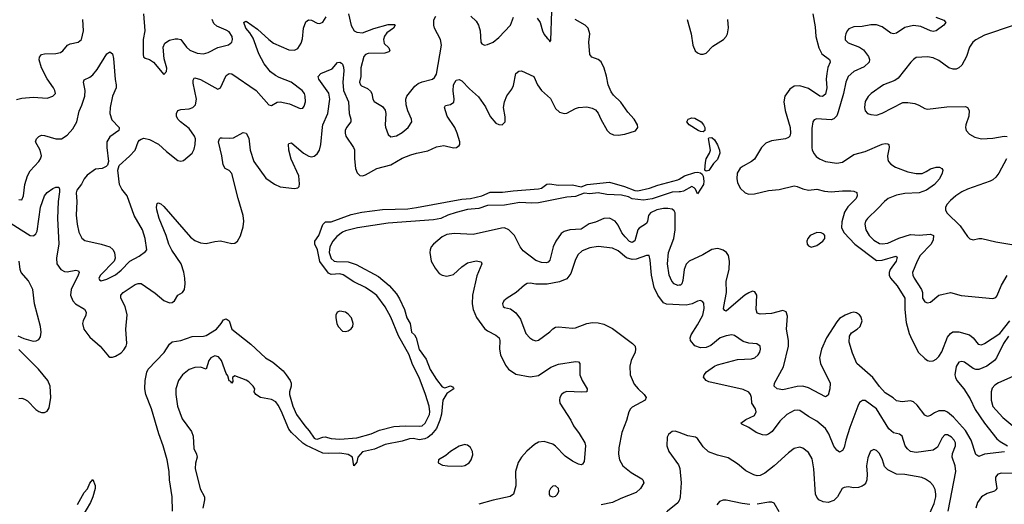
# Model space of a CAD drawing. Header units: inches. Extents: x 1682530 to 1839546, y 640742 to 791647.
# Tile 705 of 923: x 1825356 to 1832290, y 673318 to 676729. Entities that reach past the tile are written whole.
import ezdxf

# ---------------------------------------------------------------- set-up
doc = ezdxf.new("R2010")
doc.units = ezdxf.units.IN
doc.header["$MEASUREMENT"] = 0
doc.layers.add('B8627', color=7, linetype='Continuous')
doc.layers.add('B8637', color=7, linetype='Continuous')

msp = doc.modelspace()

# ---------------------------------------------------------------- linework, layer by layer
at = {"layer": 'B8627', "color": 5}
for points, elevation in [([(1825350, 675464.4), (1825370, 675460.5), (1825383.5, 675490), (1825392.9, 675570), (1825410.6, 675630), (1825430, 675664.4), (1825490.8, 675730), (1825502.8, 675750), (1825508, 675770), (1825499, 675810), (1825467.2, 675870), (1825474, 675890), (1825490, 675906.9), (1825510, 675916.2), (1825530, 675914.4), (1825610, 675890.3), (1825650, 675890.3), (1825690, 675916.1), (1825730, 675960.3), (1825759, 676010), (1825774.3, 676085.7), (1825793, 676127), (1825813.3, 676190), (1825816.5, 676230), (1825804.2, 676290), (1825810, 676306), (1825850, 676324.2), (1825870, 676340.3), (1825900.8, 676379.2), (1825970, 676488), (1825990, 676504), (1826008.3, 676488.3), (1826016.4, 676456.4), (1826028.7, 676308.7), (1826036.1, 676270), (1826034.3, 676250), (1826008.4, 676191.6), (1825993.1, 676110), (1825991.3, 676070), (1826004.5, 676024.5), (1826057, 675970), (1826056.2, 675963.8), (1826052.7, 675950), (1825990, 675903.6), (1825970.3, 675870), (1825968.2, 675830), (1825980.4, 675730), (1825974, 675706), (1825964.4, 675695.6), (1825937.3, 675682.7), (1825890, 675676.1), (1825830, 675634.6), (1825810.2, 675610), (1825789.7, 675570.3), (1825758.2, 675530), (1825752.2, 675510), (1825757.4, 675450), (1825754.2, 675354.2), (1825760.2, 675290), (1825773.2, 675233.2), (1825792.1, 675192.1), (1825815.5, 675175.5), (1825930.1, 675150.1), (1825990.1, 675130.1), (1826011.7, 675111.7), (1826022.4, 675090), (1826026.9, 675050), (1826020.3, 675030), (1825924.4, 674930), (1825914, 674910), (1825918.8, 674898.8), (1825930, 674890.8), (1825970, 674903.8), (1826030, 674934.4), (1826070, 674967.2), (1826131.2, 675030), (1826196.1, 675063.9), (1826242, 675098), (1826251, 675110), (1826239.4, 675190), (1826220.7, 675250), (1826162.2, 675350), (1826112, 675490), (1826075.7, 675535.7), (1826058.5, 675570), (1826046, 675670), (1826057.2, 675702.8), (1826130, 675768.2), (1826167.8, 675810), (1826191.1, 675868.9), (1826199.7, 675880.3), (1826210, 675888.4), (1826230, 675894.4), (1826270, 675885.8), (1826333.7, 675853.7), (1826390, 675800.5), (1826470, 675738), (1826490, 675733.4), (1826510, 675739.1), (1826569.7, 675790.3), (1826583.3, 675816.7), (1826592.4, 675850), (1826593.8, 675890), (1826587.7, 675910), (1826550, 675963.9), (1826489.2, 676009.2), (1826469.9, 676029.9), (1826461, 676050), (1826458.9, 676070), (1826470, 676090.3), (1826490, 676096.9), (1826550, 676100.6), (1826574, 676110), (1826594.2, 676130), (1826601.2, 676170), (1826577.4, 676282.6), (1826577.2, 676302.8), (1826583.3, 676316.7), (1826590, 676321.1), (1826630, 676309.2), (1826750, 676240.4), (1826770, 676250.7), (1826810, 676336.4), (1826830, 676350.3), (1826850, 676347.4), (1827020.3, 676230), (1827110, 676130.7), (1827130, 676125.5), (1827170, 676147.6), (1827190, 676151.3), (1827256.2, 676136.2), (1827330, 676104.9), (1827350, 676107.3), (1827358.9, 676121.1), (1827368, 676150), (1827367.2, 676190), (1827360.9, 676210), (1827344.7, 676230), (1827266.6, 676290), (1827182.1, 676322.1), (1827156.4, 676336.4), (1827123, 676363), (1827078, 676418), (1827039.4, 676490), (1826999.8, 676599.8), (1826977.2, 676637.2), (1826949.1, 676670), (1826934, 676710), (1826942.5, 676717.5), (1826950, 676718), (1827030, 676662), (1827109.1, 676589.1), (1827144.2, 676564.2), (1827250, 676516.2), (1827290, 676514.3), (1827313.8, 676526.2), (1827337, 676563), (1827346.3, 676593.7), (1827353.6, 676670), (1827370, 676714.4), (1827390, 676728.5), (1827410, 676725.3), (1827450, 676704), (1827470, 676703.2), (1827490, 676712.8), (1827514.7, 676750)], 440), ([(1826226.5, 676770), (1826236.1, 676650), (1826225.3, 676590), (1826224.7, 676484.7), (1826228.4, 676468.4), (1826239.1, 676459.1), (1826270, 676448), (1826298.8, 676430), (1826370, 676342.8), (1826390, 676364.7), (1826391.5, 676388.5), (1826373.6, 676453.6), (1826365.2, 676534.8), (1826376.9, 676563.1), (1826410, 676584.2), (1826450, 676594.7), (1826470, 676595.2), (1826489.3, 676589.3), (1826530, 676536), (1826554.8, 676514.8), (1826605.4, 676494.6), (1826649.3, 676489.3), (1826682.2, 676497.8), (1826750, 676534), (1826827.1, 676552.9), (1826850, 676571), (1826855.4, 676590), (1826852.1, 676610), (1826830, 676642.6), (1826810, 676655.8), (1826743.8, 676683.8), (1826723, 676703), (1826710.7, 676730)], 460), ([(1827671.3, 676771.3), (1827690, 676688.2), (1827712, 676650), (1827730, 676640.2), (1827770, 676637.8), (1827850, 676666.8), (1827950, 676695.4), (1827994.8, 676694.8), (1827999.3, 676690), (1827988.2, 676670), (1827942.3, 676637.7), (1827926, 676614), (1827917.5, 676590), (1827922.1, 676562.1), (1827954.9, 676530), (1827962, 676510), (1827956.1, 676503.9), (1827927.5, 676492.5), (1827810, 676491.4), (1827790, 676483.4), (1827778.6, 676470), (1827758.3, 676390), (1827758.5, 676330), (1827749.2, 676290), (1827756.8, 676270), (1827763.8, 676263.8), (1827804.1, 676244.1), (1827826.4, 676226.4), (1827835.6, 676210), (1827842.4, 676170), (1827852.8, 676152.8), (1827910, 676117), (1827930, 676093.4), (1827934.3, 676070), (1827928.9, 675990), (1827931.8, 675971.8), (1827950, 675921), (1827970, 675904), (1828010, 675912.7), (1828050, 675934), (1828091.6, 675970), (1828116.2, 676010), (1828114, 676030), (1828088.5, 676088.5), (1828076.4, 676130), (1828074.7, 676170), (1828082.6, 676190), (1828139.5, 676260.5), (1828160.9, 676279.1), (1828190, 676292.2), (1828262, 676310), (1828277.1, 676322.9), (1828290, 676345.5), (1828327.3, 676550), (1828318.6, 676590), (1828278.1, 676670), (1828272.7, 676690), (1828271.5, 676728.5), (1828285.6, 676754.4)], 440), ([(1828533.3, 676753.3), (1828570, 676719.1), (1828586.4, 676690), (1828597.6, 676650), (1828603.8, 676570), (1828610, 676558.8), (1828630, 676550.7), (1828650, 676553.4), (1828690, 676570.5), (1828730, 676604.4), (1828813.3, 676690), (1828833, 676747)], 440), ([(1828998.9, 676738.9), (1829020.5, 676710), (1829037.3, 676650), (1829050, 676624.7), (1829070, 676598), (1829082, 676590), (1829090, 676574), (1829096.4, 676583.6), (1829103.5, 676790)], 440), ([(1825270, 675311.5), (1825410, 675221), (1825430, 675211), (1825450, 675206.7), (1825455.8, 675210), (1825470, 675220.8), (1825478.2, 675241.8), (1825503, 675410), (1825529.8, 675490), (1825550, 675513.4), (1825590, 675541.1), (1825610, 675550.3), (1825630.3, 675550.3), (1825636.3, 675536.3), (1825636.6, 675516.6), (1825626, 675450), (1825623, 675330), (1825630.7, 675150.7), (1825614, 675050), (1825618.1, 675010), (1825645, 674970), (1825670, 674956.3), (1825690, 674954.6), (1825750, 674967.1), (1825770, 674962), (1825773.7, 674950), (1825768.4, 674930), (1825717.2, 674830), (1825713.3, 674790), (1825730, 674750.2), (1825748.6, 674730), (1825812.1, 674692.1), (1825824.7, 674670), (1825821.8, 674650), (1825802.7, 674610), (1825798.7, 674590), (1825807.9, 674550), (1825850, 674494.9), (1825922, 674430), (1825981.5, 674361.5), (1825990, 674354.9), (1826010, 674354), (1826030, 674361.1), (1826070, 674385.3), (1826090, 674405.3), (1826104.4, 674430), (1826109.8, 674450), (1826103.4, 674550), (1826111.4, 674651.4), (1826097.4, 674710), (1826068.5, 674770), (1826068.4, 674790), (1826083.8, 674810), (1826170, 674865), (1826190, 674872.2), (1826210, 674871.4), (1826310, 674804.4), (1826370, 674751.6), (1826410, 674737.3), (1826430, 674739.6), (1826446, 674750), (1826468.5, 674790), (1826501.7, 674810), (1826515.2, 674830), (1826520.7, 674870), (1826517.6, 674910), (1826511.3, 674951.3), (1826493.9, 675010), (1826427.4, 675107.4), (1826405.2, 675150), (1826386.4, 675210), (1826338.2, 675330), (1826321.5, 675390), (1826319.7, 675410), (1826324.4, 675435.6), (1826330, 675440.7), (1826350, 675432.4), (1826370, 675414.9), (1826558.9, 675198.9), (1826590, 675175.2), (1826630, 675158.4), (1826670, 675154.4), (1826730, 675169), (1826770, 675171.6), (1826850, 675153.7), (1826870, 675156.4), (1826889.4, 675170), (1826910, 675207.7), (1826929, 675271), (1826933.8, 675310), (1826930.5, 675350.5), (1826893.6, 675470), (1826850, 675647.3), (1826830, 675666.9), (1826802.6, 675682.6), (1826787.5, 675707.5), (1826779.3, 675770), (1826756.9, 675870), (1826762, 675890), (1826770, 675897.1), (1826781.7, 675898.3), (1826830, 675894.9), (1826861.7, 675898.3), (1826930, 675935.5), (1826950, 675930.5), (1826970, 675894.8), (1826979.8, 675810), (1827005.1, 675730), (1827090, 675614.7), (1827150, 675571.3), (1827190, 675552.3), (1827290, 675540.3), (1827314.6, 675545.4), (1827323.8, 675556.2), (1827327.3, 675572.7), (1827321.6, 675630), (1827268, 675748), (1827249.9, 675810.1), (1827248, 675852), (1827250, 675857.3), (1827270, 675862.6), (1827354.9, 675790), (1827392.5, 675767.5), (1827410, 675764.6), (1827430, 675768.4), (1827450, 675785), (1827466.5, 675810), (1827477.5, 675850), (1827487.6, 675972.4), (1827491.5, 675990), (1827526.9, 676070), (1827540.5, 676170), (1827532, 676212), (1827463, 676310), (1827457, 676330), (1827476, 676350), (1827556.6, 676383.4), (1827592.9, 676427.1), (1827610, 676430.8), (1827622.5, 676422.5), (1827630, 676416), (1827635.8, 676395.8), (1827639.5, 676370), (1827632.4, 676290), (1827635, 676230), (1827670.7, 676150.7), (1827677, 676070), (1827688.3, 676030), (1827687.9, 676010), (1827656.5, 675970), (1827648.6, 675950), (1827647.1, 675930), (1827653.4, 675910), (1827707.2, 675830), (1827713.3, 675813.3), (1827712.8, 675750), (1827720.8, 675680.8), (1827732.1, 675652.1), (1827752.1, 675632.1), (1827770, 675630.2), (1827790, 675637.9), (1827870, 675681.8), (1827970, 675708), (1828050, 675753.7), (1828110, 675777.9), (1828150, 675790.7), (1828230, 675805), (1828290, 675835), (1828342.9, 675842.9), (1828410, 675827), (1828431.6, 675830), (1828450, 675844.2), (1828455.1, 675850), (1828456.4, 675870), (1828437.7, 675930), (1828419.8, 675970), (1828366, 676050), (1828346.3, 676110), (1828354.9, 676125.1), (1828390, 676132.3), (1828412.3, 676147.7), (1828415.4, 676170), (1828408.9, 676228.9), (1828410.5, 676269.5), (1828430, 676304.2), (1828450, 676308.9), (1828470, 676299.6), (1828522.4, 676242.4), (1828585.8, 676185.8), (1828636.3, 676116.3), (1828670, 676047.2), (1828710, 676002), (1828730, 675990.4), (1828753.2, 675990), (1828773.6, 676010), (1828774.7, 676045.3), (1828762.2, 676110), (1828770, 676150.8), (1828786.3, 676193.7), (1828820.5, 676239.5), (1828833.6, 676266.4), (1828849.8, 676350.2), (1828870, 676366.4), (1828890, 676368.8), (1828976, 676330), (1829002.8, 676270), (1829031.2, 676231.2), (1829093.3, 676173.3), (1829130, 676104.9), (1829158, 676078), (1829190, 676068.7), (1829210, 676071.8), (1829270, 676104.6), (1829290, 676110.2), (1829350, 676115.6), (1829387, 676107), (1829410, 676093.7), (1829430, 676070.4), (1829447.8, 676030), (1829494, 675950), (1829511.4, 675931.4), (1829538.6, 675918.6), (1829570, 675916.9), (1829617, 675923), (1829692, 675948), (1829709.6, 675970), (1829707.1, 675990), (1829683.5, 676030), (1829637.6, 676077.6), (1829590, 676148.4), (1829538.5, 676198.5), (1829521.7, 676221.7), (1829499.9, 676270), (1829489.3, 676330.7), (1829472.2, 676387.8), (1829450, 676431.4), (1829430, 676449.8), (1829386.1, 676466.1), (1829370, 676483.5), (1829362.8, 676570), (1829371.2, 676630), (1829359.4, 676670), (1829338.5, 676690), (1829268.7, 676730)], 420), ([(1825332.2, 676167.8), (1825370, 676177.6), (1825450, 676184.7), (1825550, 676177.6), (1825589.6, 676190.4), (1825606.6, 676210), (1825603.6, 676230), (1825593, 676250), (1825550, 676313.3), (1825508.8, 676390), (1825493.7, 676446.3), (1825494.6, 676465.4), (1825510, 676483.1), (1825530, 676489.2), (1825609.8, 676490.2), (1825642.4, 676497.6), (1825658.9, 676510), (1825691.8, 676550), (1825710, 676560.3), (1825768.3, 676571.7), (1825790.9, 676589.1), (1825804.2, 676650), (1825801.4, 676730)], 460), ([(1826430.6, 673270), (1826428.7, 673370), (1826411.2, 673491.2), (1826407.8, 673550), (1826393.3, 673630), (1826366.6, 673730), (1826334.5, 673814.5), (1826282.8, 673990), (1826243.2, 674090), (1826236.8, 674130), (1826240.3, 674190), (1826251, 674249), (1826260.9, 674270), (1826373.3, 674386.7), (1826410, 674444.8), (1826430, 674461.4), (1826490, 674471.7), (1826570, 674499.6), (1826650, 674501.3), (1826670, 674507.2), (1826741.1, 674550), (1826775, 674590), (1826790, 674615.5), (1826810, 674622.6), (1826830, 674610.2), (1826850.3, 674550.3), (1826984.5, 674444.5), (1827086.5, 674350), (1827139.1, 674319.1), (1827210, 674256.6), (1827233.3, 674230), (1827259.5, 674190), (1827267.2, 674170), (1827268.3, 674150), (1827256.3, 674110), (1827255.4, 674090), (1827279.3, 674010), (1827304.3, 673950), (1827363.5, 673870), (1827395.3, 673835.3), (1827430, 673783.7), (1827439.9, 673779.9), (1827450, 673777.3), (1827490, 673791.3), (1827507.9, 673792.1), (1827550, 673780.9), (1827610, 673777), (1827730, 673785.5), (1827830, 673813.8), (1827890, 673839.8), (1827990, 673865), (1828070, 673870.2), (1828172.6, 673867.4), (1828190, 673870.3), (1828211, 673889), (1828240.7, 673950), (1828244.4, 673970), (1828240.2, 674010), (1828214, 674090), (1828169.8, 674210), (1828123, 674303), (1828098.9, 674370), (1828024.5, 674504.5), (1827970, 674636.3), (1827930, 674707.2), (1827870, 674788.7), (1827842.8, 674810), (1827790, 674845), (1827710, 674883.9), (1827633, 674933), (1827610, 674939.5), (1827550, 674935.8), (1827530, 674945.2), (1827470, 675026.5), (1827453.7, 675110), (1827433.8, 675150), (1827434.5, 675170), (1827462.3, 675210), (1827490, 675286.5), (1827510, 675305.4), (1827550, 675306.3), (1827690, 675358.8), (1827766.3, 675373.7), (1827910, 675394), (1828090, 675398.9), (1828150, 675406.8), (1828470, 675466.7), (1828531.4, 675471.4), (1828610, 675490.2), (1828670, 675516.3), (1828754.8, 675514.8), (1828830, 675525.4), (1829010, 675538.5), (1829030, 675544.1), (1829068.8, 675571.2), (1829085.8, 675574.2), (1829150, 675563.8), (1829250, 675567.2), (1829310, 675551.7), (1829352, 675568), (1829510, 675586), (1829616, 675556), (1829687.2, 675527.2), (1829710, 675524.2), (1829790, 675542.3), (1829850, 675564.8), (1829990, 675600.9), (1830000, 675606.9)], 380), ([(1830000, 675516.8), (1829950, 675514.9), (1829810, 675467.2), (1829750, 675458.1), (1829670, 675468.6), (1829642.8, 675482.8), (1829593.9, 675493.9), (1829490, 675498.5), (1829430, 675509.9), (1829370, 675503.4), (1829330, 675508.7), (1829270, 675485.5), (1829210, 675480.6), (1829010, 675440.8), (1828963.2, 675436.8), (1828877.2, 675442.8), (1828770, 675424.5), (1828650, 675421.6), (1828590, 675399.6), (1828510, 675392), (1828430, 675371.8), (1828370, 675352.5), (1828320.9, 675330), (1828270, 675320.8), (1827950, 675296.1), (1827735.1, 675264.9), (1827650, 675242.5), (1827630, 675233.2), (1827590, 675203.7), (1827560.4, 675170), (1827539.8, 675130), (1827534.5, 675090), (1827548.3, 675048.3), (1827570, 675030.2), (1827586.1, 675026.1), (1827670, 675023.9), (1827725.7, 675005.7), (1827881.9, 674921.9), (1827957.7, 674857.7), (1828010, 674799.2), (1828030, 674765.4), (1828065.6, 674690), (1828082.9, 674630), (1828104.7, 674590), (1828114.7, 674530), (1828136.5, 674510), (1828148.5, 674490), (1828168, 674408), (1828219.3, 674339.3), (1828247.1, 674267.1), (1828290, 674196), (1828330, 674144.2), (1828350, 674138.2), (1828390, 674151.1), (1828404.9, 674144.9), (1828410, 674136), (1828412.2, 674130), (1828363.1, 674096.9), (1828335.2, 674050), (1828327.2, 673952.8), (1828315.1, 673910), (1828290, 673851.5), (1828254.7, 673810), (1828231, 673789), (1828210, 673778), (1828170, 673772.8), (1828130, 673780.6), (1828100.1, 673779.9), (1828050, 673761.6), (1827930, 673739.6), (1827854.4, 673705.6), (1827770, 673686.4), (1827735.9, 673650), (1827730, 673615.3), (1827710, 673589), (1827698.7, 673650), (1827670, 673668.2), (1827610, 673678.6), (1827530, 673675.2), (1827490, 673678), (1827370, 673733.5), (1827350, 673748), (1827270, 673823), (1827250, 673848.1), (1827197.1, 673977.1), (1827176.8, 674016.8), (1827159.5, 674039.5), (1827130, 674055.6), (1827052.6, 674070), (1827019.1, 674090), (1827006.6, 674110), (1827011.6, 674130), (1827001, 674150), (1826970, 674180.5), (1826950, 674192.8), (1826870, 674222), (1826854, 674210), (1826857.5, 674182.5), (1826850, 674169.6), (1826842.9, 674182.9), (1826830, 674186.6), (1826822, 674222), (1826810, 674239.6), (1826776.1, 674330), (1826756.1, 674356.1), (1826730, 674362.8), (1826702.4, 674350), (1826688.7, 674330), (1826670, 674268.3), (1826630, 674282.2), (1826590, 674281.8), (1826550, 674267.9), (1826501.8, 674230), (1826474.3, 674190), (1826455, 674130), (1826455.2, 674090), (1826468.1, 674010), (1826499.3, 673919.3), (1826565.4, 673830), (1826578, 673798), (1826582.8, 673710), (1826600.9, 673670), (1826604.8, 673650), (1826592.6, 673607.4), (1826591.1, 673570), (1826626.1, 673426.1), (1826657.8, 673370), (1826657.9, 673350), (1826644.6, 673290)], 380), ([(1830000, 674859.9), (1829990, 674858.4), (1829965.1, 674870), (1829948.2, 674888.2), (1829930.5, 674930), (1829916.9, 675010), (1829925.3, 675090), (1829962, 675190), (1829971.1, 675250), (1829972, 675370), (1829964.6, 675384.6), (1829950, 675395.3), (1829921.1, 675401.1), (1829890, 675401), (1829842.8, 675390), (1829799, 675370), (1829785.2, 675350), (1829777.5, 675310), (1829770, 675293.8), (1829717.4, 675262.6), (1829709.3, 675250.7), (1829686.7, 675173.3), (1829670, 675160.9), (1829650, 675168.7), (1829620.1, 675200.1), (1829597.3, 675230), (1829570, 675283.5), (1829550, 675310.7), (1829510, 675332), (1829470, 675330.5), (1829410, 675303.7), (1829367.3, 675292.7), (1829310, 675254), (1829230, 675250.6), (1829190, 675238), (1829170, 675223.5), (1829130.8, 675170), (1829113.8, 675130), (1829090, 675036.9), (1829077.5, 675022.5), (1829062.3, 675017.7), (1829030, 675020.4), (1828990, 675033.8), (1828902.2, 675102.2), (1828880.7, 675130), (1828841.3, 675210), (1828799.5, 675250), (1828770, 675263), (1828750, 675262.6), (1828550, 675217.9), (1828414.8, 675225.2), (1828363.5, 675216.5), (1828330, 675200.7), (1828270.6, 675150), (1828253.4, 675130), (1828245.5, 675110), (1828244.9, 675090), (1828254.4, 675030), (1828281.1, 674981.1), (1828310, 674943), (1828330.3, 674930.3), (1828363.7, 674923.7), (1828410, 674934.9), (1828470, 674990.3), (1828510, 675017), (1828570, 675032.7), (1828605.4, 675025.4), (1828610.8, 675010), (1828574.7, 674925.3), (1828543.9, 674790), (1828542.2, 674730), (1828549.2, 674690), (1828572.8, 674632.8), (1828630, 674556.5), (1828650, 674538.2), (1828709.4, 674509.4), (1828731.4, 674490), (1828738, 674470), (1828733.6, 674410), (1828740.9, 674370), (1828777.5, 674297.5), (1828798.7, 674270), (1828850, 674234.3), (1828950, 674215.6), (1829010, 674225.8), (1829097, 674283), (1829150, 674305.6), (1829270, 674323.7), (1829290, 674322), (1829300.5, 674310), (1829300.7, 674230), (1829316.3, 674190), (1829353.1, 674130), (1829350.7, 674110), (1829313, 674107), (1829210, 674112.8), (1829190, 674105), (1829172.4, 674090), (1829160.2, 674070), (1829156.2, 674050), (1829160.2, 674030), (1829236.5, 673910), (1829255.3, 673870), (1829295.8, 673815.8), (1829336.5, 673750), (1829340.9, 673730), (1829330, 673619), (1829318.5, 673601.5), (1829310, 673596.9), (1829290, 673601.5), (1829250, 673621.4), (1829197.7, 673657.7), (1829130, 673727.7), (1829110, 673741.4), (1829050, 673759.1), (1829010, 673755.8), (1828981.2, 673738.8), (1828927, 673693), (1828890.1, 673649.9), (1828867.3, 673612.7), (1828847.1, 673550), (1828850, 673449), (1828833.1, 673390), (1828810, 673372.8), (1828690, 673348.3), (1828590, 673318)], 420), ([(1830000, 674723.1), (1829910, 674727), (1829890, 674735.6), (1829848.9, 674790), (1829823.5, 674843.5), (1829804.1, 674930), (1829796.2, 675036.2), (1829789.3, 675069.3), (1829770, 675069.5), (1829696.7, 675043.3), (1829670, 675040.3), (1829630, 675053.9), (1829570, 675101.1), (1829530, 675121.2), (1829430, 675132.8), (1829370, 675124), (1829318, 675102), (1829285.8, 675074.2), (1829266.9, 675033.1), (1829237.5, 674942.5), (1829210, 674905.4), (1829156.4, 674883.6), (1829070, 674868.7), (1828990, 674867.2), (1828950, 674874), (1828930, 674871.3), (1828910, 674859.6), (1828852.1, 674807.9), (1828787.7, 674770), (1828766, 674750), (1828754.9, 674730), (1828761.6, 674710), (1828770, 674703.7), (1828812.8, 674692.8), (1828850, 674666.4), (1828882, 674622), (1828921.3, 674521.3), (1828948.5, 674490), (1828970, 674476), (1828990, 674469.1), (1829010, 674473.4), (1829088.5, 674531.5), (1829110, 674553.4), (1829130, 674563.8), (1829150, 674566.4), (1829250, 674558.4), (1829270, 674561.3), (1829350, 674590.4), (1829390, 674597), (1829430, 674596), (1829470, 674586.5), (1829530, 674555.3), (1829672.4, 674450), (1829690.3, 674430), (1829693.4, 674410), (1829690.3, 674390), (1829663.1, 674330), (1829652.2, 674290), (1829654.9, 674230), (1829683, 674163), (1829710.4, 674130), (1829754.4, 674090), (1829768.2, 674070), (1829760.5, 674050), (1829670, 674001.1), (1829657, 673990), (1829644.9, 673970), (1829630, 673909), (1829596.9, 673823.1), (1829574.7, 673714.7), (1829571.8, 673670), (1829579.5, 673630), (1829604.4, 673590), (1829662.6, 673542.6), (1829737.2, 673497.2), (1829744.9, 673490), (1829750.5, 673470), (1829727.7, 673430), (1829698.3, 673401.7), (1829590, 673359.3), (1829530, 673329.7), (1829450, 673314)], 440), ([(1825343.1, 674503.1), (1825384.9, 674484.9), (1825450, 674467.4), (1825471.2, 674468.8), (1825490, 674477.8), (1825502.5, 674497.5), (1825507.8, 674530), (1825502.8, 674570), (1825460.3, 674730), (1825449, 674830), (1825418.5, 674890), (1825366.3, 674950), (1825359.6, 674970), (1825352.5, 675030)], 420), ([(1825350, 674062.8), (1825370, 674064.4), (1825390, 674059), (1825410, 674046.7), (1825470, 673985.3), (1825490, 673971.5), (1825510, 673963.1), (1825530, 673963.7), (1825550, 673972.7), (1825564, 673996), (1825574.7, 674070), (1825571.2, 674150), (1825554.2, 674190), (1825488, 674270), (1825348.8, 674408.8)], 420), ([(1830000, 673823.1), (1829972.9, 673832.9), (1829950, 673829.4), (1829938, 673822), (1829924.9, 673810), (1829915.5, 673790), (1829914, 673730), (1829927, 673690), (1829995.5, 673595.5), (1830000, 673583.8)], 460), ([(1825763, 673317), (1825810, 673402), (1825833, 673427), (1825850, 673466.8), (1825870, 673492), (1825887.3, 673450), (1825887.7, 673430), (1825870.3, 673370), (1825854.2, 673330), (1825763.1, 673176.9)], 380), ([(1830000, 673345.2), (1829990, 673328.4), (1829917.6, 673270), (1829876.7, 673223.3), (1829821.6, 673138.4), (1829813.4, 673110), (1829821.7, 673090), (1829858.9, 673038.9), (1829890, 672947.6), (1829910, 672927.7), (1829985.7, 672905.7), (1830000, 672898.1)], 460)]:
    msp.add_lwpolyline(points, dxfattribs=dict(at, elevation=elevation))
for points, elevation in [([(1827610, 674678.3), (1827590.7, 674670), (1827582, 674650), (1827581.1, 674630), (1827588.9, 674590), (1827599.5, 674570), (1827630, 674537.3), (1827650, 674533.4), (1827670, 674539.1), (1827690, 674553.4), (1827701.6, 674570), (1827704.7, 674590), (1827691.8, 674630), (1827670, 674655.3), (1827649.3, 674670)], 420), ([(1828490, 673739.6), (1828450, 673728), (1828390.4, 673690), (1828357.8, 673662.2), (1828304, 673630), (1828302.8, 673610), (1828334.2, 673594.2), (1828369, 673589), (1828470, 673587.6), (1828490, 673592), (1828520.7, 673610), (1828536.3, 673630), (1828547.3, 673667.3), (1828544.2, 673690), (1828530, 673718), (1828510, 673734), (1828497.7, 673737.7)], 420), ([(1829130, 673449.2), (1829110, 673446), (1829094, 673430), (1829084.9, 673410), (1829084.9, 673390), (1829090, 673378), (1829110, 673371), (1829130, 673376), (1829144, 673390), (1829152.3, 673410), (1829149.2, 673430)], 440)]:
    msp.add_lwpolyline(points, close=True, dxfattribs=dict(at, elevation=elevation))
at = {"layer": 'B8637', "color": 5}
for points, elevation in [([(1830941.5, 676770), (1830958.4, 676678.4), (1830962, 676610), (1830983.2, 676530), (1831005.2, 676490), (1831059.6, 676450), (1831061.6, 676441.6), (1831063.2, 676430), (1831047.9, 676392.1), (1831039.5, 676350), (1831036.4, 676310), (1831039.2, 676250), (1831030, 676206), (1831010, 676187.8), (1830990, 676190.8), (1830910, 676244.7), (1830850, 676263.7), (1830810, 676262.4), (1830779, 676241), (1830745.3, 676190), (1830737.3, 676150), (1830746.7, 676090), (1830781.7, 675970), (1830784.6, 675930), (1830778.6, 675910), (1830770, 675900.4), (1830750, 675890.8), (1830650, 675877.6), (1830610, 675861), (1830580.8, 675830), (1830530, 675747.7), (1830510, 675730.7), (1830450, 675699.3), (1830430, 675684), (1830409.4, 675650), (1830405.8, 675610), (1830410, 675584), (1830430, 675544.4), (1830466, 675510), (1830490, 675500.8), (1830530, 675504.5), (1830630, 675526), (1830705.2, 675534.8), (1830810, 675558.6), (1830830, 675555.6), (1830870, 675538.5), (1830910, 675530.3), (1830970, 675536.1), (1831022.9, 675522.9), (1831070, 675518.4), (1831150, 675524.7), (1831210, 675523.6), (1831230, 675521.1), (1831251.8, 675511.8), (1831254, 675490), (1831247.4, 675470), (1831188.7, 675411.3), (1831165.2, 675374.8), (1831145.2, 675305.2), (1831144.3, 675264.3), (1831162.4, 675230), (1831238.3, 675150), (1831390, 675034.7), (1831430, 675035.7), (1831525.8, 675065.8), (1831536.5, 675056.5), (1831528.2, 675030), (1831485.6, 674970), (1831478.3, 674950), (1831479.6, 674930), (1831488.2, 674910), (1831535.5, 674855.5), (1831589.3, 674770), (1831589.7, 674690), (1831598.5, 674598.5), (1831620.5, 674520.5), (1831637.6, 674477.6), (1831685.7, 674385.7), (1831730, 674344.2), (1831750, 674330.3), (1831766.1, 674326.1), (1831790, 674327.6), (1831810, 674338.6), (1831830, 674357.6), (1831850, 674391.7), (1831890, 674495.5), (1831910, 674521.3), (1831927.7, 674532.3), (1831970, 674532.2), (1832045.5, 674510), (1832070.3, 674490), (1832105.5, 674445.5), (1832130, 674441.2), (1832150.7, 674449.3), (1832258.7, 674521.3), (1832330, 674610.1)], 420), ([(1831807.8, 676747.8), (1831864.9, 676724.9), (1831878, 676710), (1831863, 676690), (1831810.2, 676649.8), (1831790, 676645.1), (1831769.2, 676650), (1831701, 676681), (1831650, 676687.4), (1831590, 676674.9), (1831530, 676635.1), (1831510, 676629.7), (1831490, 676635.4), (1831430, 676678.2), (1831390, 676693.2), (1831350, 676693), (1831290, 676680.3), (1831230, 676679.7), (1831195.4, 676664.6), (1831182.4, 676650), (1831174.4, 676630), (1831168.4, 676610), (1831170, 676586.8), (1831190, 676566.7), (1831270, 676535.6), (1831297.5, 676517.5), (1831333.6, 676470), (1831341.5, 676450), (1831338.7, 676430), (1831302.4, 676397.6), (1831230, 676364.8), (1831190.2, 676329.8), (1831174, 676290), (1831156.8, 676210), (1831120.5, 676079.5), (1831110, 676053), (1831099.8, 676040.2), (1831090, 676031.8), (1831070, 676025.3), (1830970, 676032), (1830950, 676024.5), (1830942.3, 676010), (1830935.6, 675964.4), (1830934.9, 675830), (1830937.4, 675810), (1830950, 675784.9), (1830965.9, 675765.9), (1830987.7, 675750), (1831031.5, 675731.5), (1831110, 675720.3), (1831150, 675725.3), (1831230, 675779.6), (1831310, 675802), (1831430, 675852.3), (1831450, 675857.8), (1831470, 675856.4), (1831477.1, 675850), (1831479, 675830), (1831467.2, 675770), (1831470, 675744), (1831474.9, 675730), (1831490, 675711.7), (1831524.4, 675690), (1831610, 675659.3), (1831670, 675646.4), (1831712.5, 675647.5), (1831740.5, 675659.5), (1831770, 675679.5), (1831810, 675690.7), (1831834, 675690), (1831850, 675682), (1831856, 675670), (1831853.4, 675650), (1831833.7, 675610), (1831797.4, 675570), (1831740.9, 675530), (1831690, 675510.6), (1831590, 675504.9), (1831530, 675494.2), (1831471.8, 675470), (1831445.3, 675450), (1831400.3, 675399.7), (1831326, 675330), (1831313.4, 675310), (1831307.8, 675290), (1831314, 675250), (1831338.6, 675210), (1831370, 675177.6), (1831410, 675153.7), (1831430, 675151), (1831470, 675156.1), (1831547.5, 675192.5), (1831630, 675216.8), (1831690, 675212.6), (1831770, 675220.2), (1831791.6, 675210), (1831790, 675179), (1831776, 675150), (1831698, 675070), (1831676, 675030), (1831642.4, 674950), (1831644.9, 674930), (1831654, 674910), (1831707, 674830), (1831712.7, 674810), (1831714.4, 674770), (1831730, 674743.1), (1831750, 674735.8), (1831770, 674740.3), (1831830, 674790.4), (1831910, 674808.8), (1831987.3, 674787.3), (1832210, 674766.7), (1832230, 674774), (1832237.3, 674782.7), (1832270, 674861.6), (1832310, 674927.7)], 440), ([(1830056.9, 676730), (1830084.2, 676630), (1830097.4, 676550), (1830112.2, 676510), (1830130, 676494.9), (1830150, 676486), (1830170, 676485.7), (1830190, 676494), (1830237.9, 676542.1), (1830313, 676590), (1830331.1, 676610), (1830340.4, 676630), (1830347.3, 676672.7), (1830342.7, 676730)], 420), ([(1832351.8, 676688.2), (1832150, 676619.8), (1832090, 676588.4), (1832068.7, 676570), (1832044.1, 676535.9), (1832024, 676470), (1831991.5, 676410), (1831970.8, 676389.2), (1831950, 676381.4), (1831930, 676380.9), (1831899.5, 676390), (1831830, 676442.2), (1831790, 676460.8), (1831750, 676468), (1831670, 676462.7), (1831650, 676449.7), (1831630.8, 676429.2), (1831542.5, 676317.5), (1831518, 676302), (1831439.1, 676270), (1831351.4, 676208.6), (1831331.7, 676188.3), (1831310, 676153.2), (1831304.2, 676110), (1831310, 676086.8), (1831326.8, 676070), (1831350, 676061.3), (1831390, 676058), (1831429.8, 676070.2), (1831574.5, 676145.5), (1831610, 676147.1), (1831659.3, 676139.3), (1831688.4, 676128.4), (1831730, 676104.4), (1831750, 676099.3), (1831884.9, 676115.1), (1832017.3, 676117.3), (1832031.9, 676111.9), (1832043.1, 676090), (1832039, 676050), (1832018.7, 675990), (1832017.1, 675970), (1832022, 675950), (1832043.8, 675923.8), (1832082.8, 675902.8), (1832130, 675890.3), (1832210, 675895.6), (1832290, 675910.3), (1832310, 675906.7)], 460), ([(1832306.3, 675750), (1832251.8, 675650), (1832230, 675619.8), (1832210, 675602.5), (1832190, 675592.8), (1832030, 675536.5), (1831990, 675518.2), (1831948.8, 675490), (1831910, 675455.4), (1831887.2, 675430), (1831877, 675410), (1831875.8, 675390), (1831884.9, 675370), (1831978.6, 675278.6), (1832030, 675202), (1832046.3, 675186.3), (1832070, 675179.5), (1832110, 675188.7), (1832131.5, 675188.5), (1832230, 675165), (1832370, 675141.8)], 460), ([(1830000, 675606.9), (1830038.3, 675630), (1830110, 675654.2), (1830130, 675656.5), (1830150.4, 675650.4), (1830162.3, 675642.3), (1830168, 675628), (1830172.7, 675592.7), (1830170.9, 675569.1), (1830130, 675504.5), (1830115.8, 675535.8), (1830106.8, 675546.8), (1830090, 675554.6), (1830030, 675522.2), (1830010, 675517.2), (1830000, 675516.8)], 380), ([(1832291.9, 673688.1), (1832150, 673671.6), (1832110, 673654), (1832090, 673668.7), (1832057.6, 673770), (1832017.3, 673837.3), (1831931.4, 673931.4), (1831890, 673966), (1831870, 673975), (1831830, 673976.9), (1831797.6, 673962.4), (1831770, 673942.8), (1831750, 673936.8), (1831730, 673945.6), (1831676.5, 674016.5), (1831650, 674039.5), (1831630, 674046.9), (1831570, 674038.4), (1831530, 674046.2), (1831506.8, 674066.8), (1831450, 674101.8), (1831410, 674147.6), (1831364.8, 674210), (1831252.1, 674310), (1831221.3, 674381.3), (1831198.2, 674458.2), (1831199.5, 674500.5), (1831214.8, 674525.2), (1831253.9, 674550), (1831275.7, 674570), (1831288.5, 674608.5), (1831279.1, 674639.1), (1831270, 674652), (1831250, 674665.6), (1831230, 674669.6), (1831210, 674664.7), (1831170, 674649.7), (1831130, 674625.6), (1831110, 674601.6), (1831038.2, 674490), (1831003.2, 674410), (1830989.4, 674350), (1830994.5, 674310), (1831062.8, 674170), (1831060.9, 674130), (1831050, 674086.6), (1831030, 674075.6), (1830910, 674138), (1830870, 674149.1), (1830830, 674146.2), (1830730, 674123.2), (1830690, 674131.5), (1830669.6, 674150), (1830671.2, 674170), (1830734.2, 674285.8), (1830769.1, 674430), (1830769.8, 674470), (1830755.8, 674550), (1830762.9, 674642.9), (1830753.7, 674673.7), (1830730, 674681.7), (1830650, 674661.6), (1830570, 674657.5), (1830550, 674663.5), (1830542.3, 674690), (1830548, 674790), (1830533.4, 674813.4), (1830517.4, 674817.4), (1830490, 674807.2), (1830463.6, 674790), (1830350, 674693.2), (1830330, 674678.5), (1830321.6, 674681.6), (1830313.4, 674693.4), (1830313.8, 674710), (1830333.6, 674810), (1830330.5, 674889.5), (1830351.5, 674970), (1830354.3, 675030), (1830346.5, 675070), (1830334.4, 675090), (1830310, 675107.4), (1830290, 675115), (1830270, 675117.6), (1830230, 675111.2), (1830165.9, 675074.1), (1830070, 675029.9), (1830050, 675008.8), (1830034.5, 674970), (1830027.1, 674892.9), (1830019.6, 674870), (1830010, 674861.4), (1830000, 674859.9)], 420), ([(1831895.2, 673270), (1831947.5, 673550), (1831943.4, 673590), (1831922.8, 673650), (1831924.6, 673675.4), (1831947.1, 673730), (1831947.1, 673750), (1831937.7, 673770), (1831918.3, 673790), (1831890, 673808.2), (1831870, 673806), (1831853.3, 673786.7), (1831818.6, 673721.4), (1831790, 673699.4), (1831670, 673682), (1831630, 673689.8), (1831607.5, 673707.5), (1831592.1, 673730), (1831570, 673798.4), (1831550.9, 673810.9), (1831510, 673821), (1831477.6, 673850), (1831390, 673990.9), (1831310, 674048), (1831290.4, 674049.6), (1831270, 674035.1), (1831258.7, 674010), (1831200.9, 673859.1), (1831172.8, 673770), (1831162, 673718), (1831150, 673696), (1831130, 673684.5), (1831110, 673699.6), (1831090, 673727.8), (1831053.2, 673813.2), (1831030, 673851.9), (1830970, 673903.5), (1830910, 673935), (1830850, 673979.1), (1830830, 673981.5), (1830810, 673977.8), (1830758, 673950), (1830710, 673902.2), (1830654.9, 673830), (1830630, 673812), (1830610, 673805.3), (1830586.4, 673806.4), (1830543.5, 673823.5), (1830490, 673859.7), (1830441.8, 673881.8), (1830434, 673890), (1830470, 673914.8), (1830530, 673944), (1830542.7, 673970), (1830536.7, 673990), (1830511.1, 674030), (1830509, 674070), (1830502.3, 674090), (1830490, 674106.6), (1830450, 674126.7), (1830210, 674181), (1830189.5, 674190), (1830172, 674212), (1830176.3, 674230), (1830191.5, 674250), (1830249.9, 674290.1), (1830270, 674298.6), (1830410, 674336.9), (1830510, 674343.1), (1830532.7, 674350), (1830556.2, 674370), (1830567.6, 674390), (1830573, 674410), (1830569.5, 674430), (1830548.1, 674448.1), (1830490, 674452.2), (1830450, 674464), (1830390, 674505.7), (1830370, 674510.8), (1830330, 674505), (1830290, 674490.6), (1830223.8, 674436.2), (1830190, 674421.8), (1830150, 674419.8), (1830110, 674433.5), (1830079.8, 674470), (1830076.8, 674490), (1830083.9, 674510), (1830130, 674580.4), (1830165.7, 674650), (1830177.1, 674697.1), (1830174, 674734), (1830165.1, 674745.1), (1830150, 674751.6), (1830130, 674747.3), (1830091.4, 674728.6), (1830050, 674720.9), (1830000, 674723.1)], 440), ([(1832318.4, 674501.6), (1832283.8, 674450), (1832235.8, 674350), (1832220.3, 674330), (1832166.5, 674290), (1832110, 674266.6), (1832090, 674267.1), (1832070, 674274.5), (1832010, 674317.9), (1831990, 674324.2), (1831970, 674317.8), (1831951.7, 674288.3), (1831942.6, 674230), (1831946.1, 674210), (1831956.1, 674190), (1832004.1, 674130), (1832050, 674059.5), (1832085, 673985), (1832149.6, 673889.6), (1832237.8, 673777.8), (1832260.2, 673760.2), (1832313.4, 673730)], 420), ([(1832370, 674226.3), (1832250, 674172.1), (1832224.2, 674155.8), (1832204.6, 674135.4), (1832196.5, 674110), (1832196.9, 674050), (1832210, 674006.4), (1832279.6, 673930), (1832350.4, 673870)], 440), ([(1831753.5, 673230), (1831796.4, 673323.6), (1831806.7, 673370), (1831808.5, 673390), (1831802.9, 673422.9), (1831790, 673449.7), (1831770, 673471.2), (1831735.9, 673495.9), (1831710, 673507.2), (1831590, 673528.2), (1831530.6, 673530.6), (1831470, 673560.5), (1831445.2, 673585.2), (1831431.9, 673630), (1831410, 673674.5), (1831390, 673695.6), (1831370, 673702.9), (1831347.8, 673692.2), (1831330, 673644), (1831318.5, 673590), (1831323.6, 673530), (1831321.5, 673490), (1831314.6, 673470), (1831303.8, 673456.2), (1831290, 673445.1), (1831263.2, 673436.8), (1831230, 673434.8), (1831190, 673441), (1831163, 673437), (1831148.8, 673430), (1831114.9, 673370), (1831090, 673345.1), (1831050, 673331.7), (1831014.4, 673334.4), (1830984.2, 673350), (1830969, 673369), (1830961, 673390), (1830947.7, 673567.7), (1830937.7, 673637.7), (1830910, 673682), (1830870, 673714), (1830850, 673719.6), (1830810, 673709.7), (1830770, 673681.3), (1830670.1, 673589.9), (1830603.2, 673536.8), (1830570, 673519.8), (1830550, 673519.2), (1830525.8, 673525.8), (1830470, 673554.5), (1830410, 673602.7), (1830344.1, 673644.1), (1830270, 673663.5), (1830207.8, 673687.8), (1830170, 673722.2), (1830130, 673782), (1830115.1, 673790), (1830061, 673801), (1830000, 673823.1)], 460), ([(1830000, 673583.8), (1830005.3, 673570), (1830014.7, 673470), (1830007.3, 673370), (1830002.8, 673350), (1830000, 673345.2)], 460), ([(1832623, 673283), (1832601, 673410), (1832570, 673479.8), (1832547.6, 673510), (1832510, 673532.2), (1832470, 673540.2), (1832355.8, 673535.8), (1832270, 673538), (1832245.5, 673530), (1832229.1, 673510), (1832226.9, 673490), (1832236.9, 673430), (1832230, 673419.6), (1832220.4, 673410), (1832170, 673393.4), (1832130, 673371.3), (1832100.9, 673330), (1832090.2, 673290)], 440), ([(1830497.7, 673317.7), (1830443, 673323), (1830330, 673346.6), (1830310, 673346), (1830283, 673337), (1830265.2, 673314.8)], 480), ([(1830704.5, 673264.5), (1830670, 673325.2), (1830652.8, 673332.8), (1830632.7, 673332.7), (1830550, 673318)], 480)]:
    msp.add_lwpolyline(points, dxfattribs=dict(at, elevation=elevation))
for points, elevation in [([(1830170, 675939.7), (1830150, 675941.8), (1830133.6, 675950), (1830071.1, 675990), (1830055.1, 676010), (1830063.6, 676030), (1830090, 676039.3), (1830110, 676036), (1830155.3, 676010), (1830172.2, 675990), (1830180.3, 675970), (1830181.3, 675950)], 380), ([(1830190, 675662.4), (1830180.7, 675670), (1830184.4, 675724.4), (1830189.9, 675750.1), (1830213.8, 675790), (1830219.8, 675810), (1830207.4, 675892.6), (1830210, 675897.3), (1830230, 675901.1), (1830250, 675882.4), (1830270, 675848.2), (1830284.2, 675810), (1830285.6, 675790), (1830270, 675744.5), (1830242.6, 675717.4), (1830210, 675667.8)], 380), ([(1830970, 675231.5), (1830923.1, 675210), (1830906, 675190), (1830899, 675170), (1830900.9, 675150), (1830910, 675136.4), (1830930, 675128.4), (1830970, 675140.1), (1831012.5, 675170), (1831026, 675190), (1831026.3, 675210), (1831019.1, 675219.1), (1831001.2, 675230)], 420)]:
    msp.add_lwpolyline(points, close=True, dxfattribs=dict(at, elevation=elevation))

doc.saveas('drawing.dxf')
